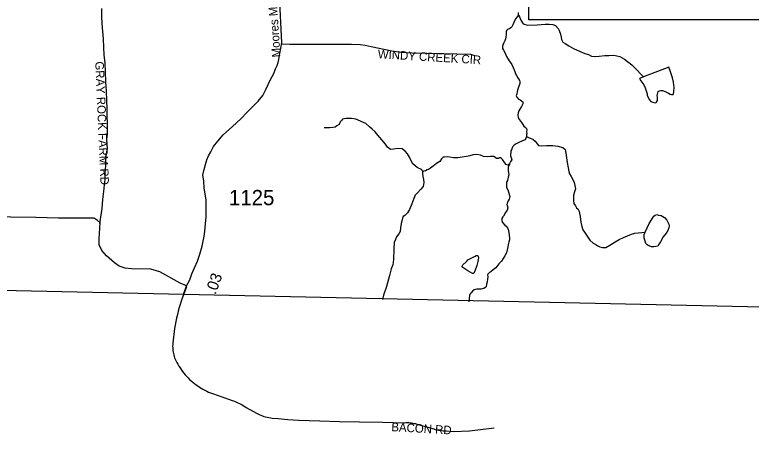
# Model space of a CAD drawing. Extents: x 1950930 to 2061844, y 904556 to 1017002.
# Drawn here: x 2005881 to 2014073, y 904607 to 909278 of the extents above; entities that cross this region are included whole.
import ezdxf

# ---------------------------------------------------------------- set-up
doc = ezdxf.new("R2010")
doc.units = 0
for name, color, linetype in [('Exist Boundary Political CountyLine', 7, 'Continuous'), ('Exist Hydrographic Creek Single Shore', 7, 'Continuous'), ('Exist Hydrographic Misc Water Feature', 7, 'Continuous'), ('Exist Road Non-System Type 51', 7, 'Continuous'), ('Exist Road Non-System Type 51 Label', 7, 'Continuous'), ('Exist Road Primary US Structure Standard Bridge CELL', 7, 'Continuous'), ('Exist Road Primary US Structure Standard Bridge Number Label', 7, 'Continuous'), ('Exist Road Secondary Type 51 Attributed', 7, 'Continuous'), ('Exist Road Secondary Type 51 Label', 7, 'Continuous'), ('Exist Road Secondary Type 51 Number Label', 7, 'Continuous')]:
    doc.layers.add(name, color=color, linetype=linetype)

msp = doc.modelspace()

# ---------------------------------------------------------------- linework, layer by layer
at = {"layer": 'Exist Boundary Political CountyLine'}
msp.add_lwpolyline([(2014538, 906012.8), (1997082.5, 906396.5), (1993199.8, 906445.3), (1978988.5, 906730.2), (1974332.2, 906819.9), (1966688.7, 906863.1), (1954666.9, 907077.7)], dxfattribs=at)
at = {"layer": 'Exist Hydrographic Creek Single Shore'}
for points in [[(2011485.3, 909274.6), (2011485.3, 909302.6)], [(2011485.3, 909274.6), (2011469.3, 909254.5), (2011449.2, 909230.5), (2011433.4, 909190.6), (2011421.2, 909164.5), (2011411.4, 909142.5), (2011399.3, 909130.5), (2011375.3, 909118.6), (2011363.4, 909114.4), (2011355.4, 909106.6), (2011347.4, 909094.6), (2011347.4, 909086.6), (2011345.4, 909056.6), (2011343.4, 909028.4), (2011339.4, 909008.5), (2011331.3, 908986.5), (2011319.5, 908966.5), (2011311.5, 908944.5), (2011307.4, 908920.6), (2011307.6, 908900.6), (2011315.6, 908882.6), (2011335.5, 908848.6), (2011351.6, 908812.4), (2011381.5, 908762.6), (2011409.6, 908724.6), (2011425.6, 908688.5), (2011441.6, 908646.5), (2011449.6, 908618.6), (2011461.7, 908602.5), (2011477.7, 908574.6), (2011485.6, 908562.6), (2011493.7, 908546.7), (2011497.8, 908530.6), (2011497.8, 908510.6), (2011485.7, 908470.6), (2011473.7, 908438.6), (2011469.9, 908418.5), (2011463.9, 908398.6), (2011459.8, 908374.5), (2011463.8, 908358.6), (2011483.8, 908338.6), (2011503.8, 908328.6), (2011515.8, 908320.6), (2011519.9, 908314.7), (2011531.8, 908306.6), (2011533.8, 908298.6), (2011532, 908286.6), (2011515.9, 908254.5), (2011499.9, 908224.7), (2011485.9, 908206.5), (2011479.9, 908186.7), (2011476, 908162.5), (2011480, 908134.7), (2011495.9, 908108.7), (2011516.1, 908078.7), (2011532, 908054.6), (2011544, 908038.7), (2011558, 908026.6), (2011574.1, 908010.7), (2011578.1, 907990.6), (2011574, 907978.7), (2011578.1, 907954.6), (2011574.1, 907942.7), (2011572.1, 907922.7)], [(2011485.3, 909274.6), (2011493.3, 909254.6), (2011509.3, 909216.7), (2011537.3, 909174.7), (2011585.2, 909162.7), (2011693.3, 909166.7), (2011781.3, 909172.8), (2011825.3, 909172.7), (2011865.4, 909168.9), (2011897.4, 909158.9), (2011925.3, 909124.9), (2011935.4, 909100.9), (2011951.4, 909060.9), (2011959.3, 909028.9), (2011963.4, 909000.9), (2011975.3, 908971), (2012003.5, 908956.8), (2012043.4, 908933), (2012095.5, 908900.9), (2012171.5, 908868.9), (2012223.4, 908847.1), (2012263.5, 908833), (2012295.6, 908815.2), (2012335.5, 908811.2), (2012379.6, 908815.2), (2012443.6, 908823.1), (2012487.4, 908825.2), (2012543.5, 908827.3), (2012611.4, 908813.3), (2012663.6, 908781.4), (2012743.5, 908719.3), (2012799.6, 908665.4), (2012845.6, 908617.4), (2012873.6, 908587.4)], [(2010424.4, 907531.9), (2010406.3, 907555.9), (2010358.3, 907575.9), (2010310.3, 907615.9), (2010286.4, 907658), (2010270.3, 907691.9), (2010250.3, 907729.9), (2010224.2, 907757.9), (2010188.2, 907783.8), (2010140.3, 907789.8), (2010092.3, 907779.8), (2010060.2, 907777.6), (2010028.3, 907801.7), (2010004.2, 907837.6), (2009964.2, 907885.6), (2009918.1, 907937.6), (2009888.1, 907975.6), (2009856, 908003.7), (2009828.1, 908027.7), (2009784.1, 908067.6), (2009676.1, 908115.4), (2009628.1, 908123.4), (2009592.1, 908123.4), (2009568, 908123.4), (2009544, 908119.3), (2009528.1, 908115.5), (2009516, 908101.3), (2009500.1, 908085.4), (2009488.1, 908057.3), (2009464.1, 908041.4), (2009444, 908025.4), (2009420.1, 908021.3), (2009384, 908017.2), (2009348, 908017.4), (2009324, 908017.3)], [(2011572.1, 907922.7), (2011566, 907902.6), (2011558.1, 907886.6), (2011530.1, 907874.6), (2011486, 907854.7), (2011458.1, 907838.7), (2011436, 907826.5), (2011422.1, 907810.6), (2011414.2, 907796.5), (2011406.1, 907772.5), (2011398.1, 907762.7), (2011398.2, 907744.7), (2011394.1, 907724.5), (2011394.2, 907708.5), (2011398.3, 907694.7), (2011406.2, 907676.5), (2011406.3, 907672.5), (2011408.2, 907660.6), (2011396.3, 907644.5), (2011388.4, 907628.6), (2011384.2, 907612.5)], [(2011572.1, 907922.7), (2011602.2, 907908.7), (2011642, 907890.7), (2011670.2, 907870.7), (2011690.2, 907840.7), (2011706.2, 907822.7), (2011738.1, 907818.9), (2011794.2, 907820.7), (2011866.2, 907820.8), (2011922.1, 907812.9), (2011978.2, 907798.9), (2012002.1, 907777), (2012010.1, 907736.9), (2012018.2, 907684.9), (2012024.2, 907632.9), (2012036.3, 907572.9), (2012044.3, 907532.9), (2012052.3, 907504.9), (2012068.3, 907475), (2012084.4, 907449.1), (2012104.4, 907409.1), (2012112.3, 907377.1), (2012116.4, 907341), (2012108.4, 907304.9), (2012096.5, 907269), (2012094.4, 907209), (2012098.6, 907176.9), (2012118.6, 907149.1), (2012130.6, 907129.1), (2012142.5, 907117), (2012158.5, 907087.1), (2012170.6, 907033), (2012178.7, 906967), (2012186.7, 906919.1), (2012198.7, 906883), (2012216.8, 906855), (2012248.7, 906813.2), (2012276.8, 906767.2), (2012312.7, 906735.2), (2012344.8, 906721.2), (2012364.8, 906703.1), (2012388.9, 906695.3), (2012418.7, 906687.2), (2012436.9, 906685.3), (2012454.7, 906687.3), (2012500.8, 906711.3), (2012560.8, 906749.3), (2012604.7, 906773.4), (2012652.6, 906797.4), (2012696.7, 906817.3), (2012740.6, 906833.4), (2012778.7, 906845.5), (2012894.7, 906855.5)], [(2011384.2, 907612.5), (2011364.3, 907604.5), (2011348.3, 907608.5), (2011332.3, 907628.6), (2011304.3, 907666.6), (2011294.3, 907676.6), (2011282.3, 907684.4), (2011274.3, 907684.4), (2011262.3, 907676.5), (2011252.3, 907676.5), (2011240.3, 907676.5), (2011210.2, 907698.5), (2011174.2, 907700.5), (2011134.3, 907696.5), (2011094.2, 907700.3), (2011062.2, 907712.4), (2011022.2, 907720.4), (2010978.1, 907718.3), (2010942.3, 907708.3), (2010904.3, 907698.2), (2010856.3, 907690.2), (2010808.2, 907686.2), (2010760.2, 907686.2), (2010720.3, 907690.2), (2010696.2, 907694.1), (2010660.3, 907690.1), (2010644.3, 907690.2), (2010628.3, 907672.1), (2010608.3, 907644.1), (2010572.2, 907620.1), (2010536.3, 907592), (2010504.4, 907568), (2010482.3, 907556.1), (2010468.4, 907550), (2010448.4, 907540), (2010432.3, 907535.9), (2010424.4, 907531.9)], [(2011384.2, 907612.5), (2011368.4, 907580.6), (2011370.2, 907544.6), (2011376.4, 907496.5), (2011368.5, 907468.6), (2011360.3, 907432.6), (2011352.3, 907412.5), (2011352.4, 907388.5), (2011350.3, 907356.6), (2011368.5, 907316.6), (2011384.5, 907264.7), (2011386.4, 907252.6), (2011378.4, 907224.6), (2011370.6, 907204.5), (2011362.5, 907188.5), (2011358.5, 907180.6), (2011354.6, 907164.7), (2011358.5, 907152.6), (2011366.6, 907128.6), (2011358.7, 907100.6), (2011340.6, 907076.5), (2011318.5, 907036.6), (2011310.7, 907026.5), (2011298.6, 907010.6), (2011298.7, 906986.6), (2011306.6, 906962.6), (2011330.7, 906936.5), (2011348.6, 906924.5), (2011356.7, 906908.6), (2011364.7, 906896.6), (2011372.7, 906876.6), (2011376.7, 906848.5), (2011380.8, 906824.6), (2011384.8, 906788.6), (2011384.7, 906772.6), (2011376.8, 906748.5), (2011372.9, 906732.6), (2011360.9, 906676.6), (2011348.9, 906628.5), (2011333, 906592.6), (2011295, 906534.6), (2011267, 906504.5), (2011231, 906460.5), (2011203, 906438.4), (2011176.9, 906416.4), (2011163, 906408.5), (2011151.1, 906396.5), (2011142.9, 906388.5), (2011139, 906380.3), (2011143, 906360.5), (2011139, 906332.5), (2011135, 906304.4), (2011127, 906276.4), (2011123.1, 906248.4), (2011115.1, 906242.4), (2011097, 906228.4), (2011067.1, 906222.4), (2011019.1, 906220.4), (2010991.1, 906214.4), (2010973.2, 906198.3), (2010957.1, 906182.3), (2010947.2, 906170.3), (2010939.2, 906150.2), (2010935.1, 906118.3), (2010932.4, 906082.1)], [(2010424.4, 907531.9), (2010416.3, 907528.1), (2010416.3, 907508.1), (2010420.4, 907476), (2010426.4, 907444), (2010430.4, 907407.9), (2010422.5, 907363.9), (2010396.6, 907336), (2010356.4, 907291.8), (2010336.5, 907267.8), (2010320.6, 907232), (2010296.6, 907173.9), (2010272.6, 907107.9), (2010248.7, 907073.8), (2010220.7, 907041.8), (2010200.6, 907029.8), (2010192.7, 907013.8), (2010186.7, 906977.9), (2010178.8, 906951.8), (2010170.8, 906903.8), (2010166.8, 906863.9), (2010154.8, 906837.9), (2010128.8, 906805.8), (2010114.9, 906773.7), (2010102.8, 906741.8), (2010099, 906669.8), (2010093, 906553.7), (2010084.9, 906493.7), (2010069, 906447.8), (2010049.1, 906373.8), (2010015.2, 906253.7), (2009983.1, 906155.7), (2009970.6, 906108.1)]]:
    msp.add_lwpolyline(points, dxfattribs=at)
at = {"layer": 'Exist Hydrographic Misc Water Feature'}
for points in [[(2012873.6, 908587.4), (2012829.6, 908567.5), (2012845.6, 908541.4), (2012877.7, 908495.5), (2012893.6, 908463.6), (2012913.8, 908395.6), (2012915.7, 908381.5), (2012937.8, 908335.5), (2012957.7, 908311.4), (2012987.9, 908299.6), (2013011.8, 908297.5), (2013019.8, 908305.6), (2013029.8, 908323.6), (2013029.8, 908355.6), (2013027.7, 908379.6), (2013033.7, 908407.5), (2013037.6, 908423.6), (2013053.8, 908431.7), (2013065.7, 908435.6), (2013085.7, 908435.6), (2013113.8, 908421.6), (2013153.6, 908403.6), (2013169.8, 908391.7), (2013185.7, 908387.8), (2013205.8, 908389.7), (2013209.7, 908397.7), (2013213.6, 908421.8), (2013213.8, 908467.6), (2013209.6, 908525.7), (2013197.6, 908573.8), (2013169.6, 908653.7), (2013155.5, 908695.6), (2012873.6, 908587.4)], [(2012894.7, 906855.5), (2012938.7, 906953.6), (2012990.6, 907033.5), (2013002.5, 907047.7), (2013022.6, 907053.7), (2013042.5, 907047.7), (2013070.6, 907041.7), (2013106.5, 907021.7), (2013134.7, 906989.7), (2013154.6, 906945.7), (2013158.6, 906925.6), (2013154.6, 906905.7), (2013146.7, 906873.7), (2013126.7, 906845.7), (2013092.6, 906803.6), (2013064.7, 906749.5), (2013048.8, 906725.7), (2013032.7, 906701.6), (2013012.8, 906697.6), (2012988.8, 906693.5), (2012964.8, 906693.6), (2012936.8, 906705.6), (2012926.7, 906709.6), (2012916.8, 906715.6), (2012900.7, 906729.5), (2012892.8, 906755.5), (2012882.7, 906789.5), (2012882.8, 906831.5), (2012894.7, 906855.5)], [(2011030.1, 906530.7), (2011022.1, 906484.6), (2011002.1, 906434.6), (2010994.1, 906414.6), (2010990.1, 906402.7), (2010978.1, 906396.7), (2010974.1, 906396.6), (2010922.1, 906424.7), (2010854.1, 906472.5), (2010866.1, 906492.7), (2010902, 906526.5), (2010908, 906534.6), (2010922.1, 906548.7), (2011001.9, 906590.7), (2011014.1, 906596.6), (2011030.1, 906596.7), (2011035.9, 906588.8), (2011038, 906572.7), (2011030.1, 906530.7)]]:
    msp.add_lwpolyline(points, dxfattribs=at)
at = {"layer": 'Exist Road Non-System Type 51'}
for points in [[(2006827.2, 906955), (2006852.8, 907120.5), (2006861.4, 907219.1), (2006869.9, 907309.1), (2006878.5, 907382), (2006887, 907442), (2006887, 907510.6), (2006895.6, 907600.6), (2006895.6, 907690.6), (2006912.8, 907789.1), (2006904.1, 907887.8), (2006912.8, 907952), (2006912.8, 908006.6), (2006912.8, 908070.9), (2006910.6, 908152.4), (2006908.5, 908229.5), (2006906.4, 908321.7), (2006899.9, 908427.8), (2006895.6, 908530.6), (2006891.4, 908642.1), (2006884.9, 908738.5), (2006876.4, 908830.6), (2006872, 908912.1), (2006867.8, 909008.5), (2006857, 909131.8), (2006850.6, 909245.3), (2006848.5, 909346)], [(2008844.8, 908952.4), (2008938.9, 908948.6), (2009124.6, 908948.4), (2009413.9, 908949.7), (2009628.1, 908948.6), (2009721.1, 908945.6), (2009779.8, 908937.4), (2009845.2, 908923.3), (2010074, 908876.5), (2010174, 908861.3), (2010300.5, 908854.4), (2010463.2, 908851.5), (2010654.4, 908847), (2010799.4, 908843), (2010949.2, 908838.4), (2010994.4, 908825.3)], [(2007791.5, 906248), (2007738.8, 906112.2), (2007713.6, 906029.7), (2007709.6, 906016.5), (2007699.8, 905978.2), (2007690.4, 905939.6), (2007681.6, 905901), (2007673.4, 905862.2), (2007665.8, 905823.2), (2007658.6, 905784.2), (2007639.2, 905619.7), (2007637.9, 905603.3), (2007637.2, 905586.9), (2007637.5, 905570.5), (2007638.4, 905554.2), (2007640, 905537.9), (2007642.4, 905521.6), (2007645.5, 905505.5), (2007649.2, 905489.6), (2007653.9, 905473.9), (2007659.1, 905458.3), (2007665.1, 905443.1), (2007671.8, 905428.1), (2007682.8, 905407), (2007694.2, 905386.2), (2007706.6, 905365.8), (2007719.5, 905345.7), (2007733, 905326.1), (2007747.1, 905306.9), (2007761.8, 905288.1), (2007777.1, 905269.8), (2007792.9, 905252), (2007809.2, 905234.7), (2007826.1, 905217.9), (2007843.5, 905201.6), (2007860.9, 905186.4), (2007878.8, 905171.7), (2007897.1, 905157.7), (2007915.8, 905144.2), (2007935, 905131.3), (2007954.6, 905119.1), (2007974.6, 905107.5), (2007994.9, 905096.5), (2008015.6, 905086.2), (2008036.6, 905076.6), (2008057.9, 905067.7), (2008079.5, 905059.4), (2008270.5, 904993.3), (2008299.2, 904983.7), (2008315.8, 904977.8), (2008331.8, 904971.5), (2008347.8, 904964.8), (2008363.6, 904957.5), (2008379.1, 904949.8), (2008394.5, 904941.7), (2008409.5, 904933.1), (2008424.2, 904924), (2008438.9, 904914.5), (2008453.1, 904904.6), (2008568.5, 904843.3), (2008584.8, 904834.4), (2008601.2, 904826.1), (2008618.2, 904818.6), (2008635.5, 904811.8), (2008653, 904805.7), (2008670.8, 904800.3), (2008688.8, 904795.7), (2008706.8, 904791.9), (2008725.1, 904788.8), (2008743.5, 904786.5), (2008810.8, 904780.9), (2008918, 904771.4), (2009038.8, 904765.5), (2009275.6, 904754.6), (2009491.2, 904749), (2009716.5, 904743.7), (2009971.2, 904740.7), (2010216.9, 904735.6), (2010232.1, 904736.4), (2010247.4, 904736.7), (2010262.8, 904736.3), (2010277.9, 904735.3), (2010293.1, 904733.6), (2010308.2, 904731.3), (2010323.2, 904728.4), (2010338.1, 904724.9), (2010352.8, 904720.7), (2010367.2, 904716), (2010541.8, 904665.6), (2010558.8, 904661.1), (2010575.9, 904657.1), (2010593.1, 904653.6), (2010610.5, 904650.6), (2010627.9, 904648.2), (2010645.4, 904646.3), (2010662.9, 904645), (2010680.5, 904644.2), (2010758.2, 904638.3), (2010937.8, 904643.1), (2011211.8, 904678.4)]]:
    msp.add_lwpolyline(points, dxfattribs=at)
at = {"layer": 'Exist Road Primary US Structure Standard Bridge Number Label'}
msp.add_lwpolyline([(2011599.3, 910751), (2014175.8, 910751), (2014175.8, 909221.8), (2011599.3, 909221.8)], close=True, dxfattribs=at)
at = {"layer": 'Exist Road Secondary Type 51 Attributed'}
msp.add_line((2007756.7, 906161.9), (2007792, 906260.4), dxfattribs=at)
for points in [[(2007792, 906260.4), (2007826.6, 906325.5), (2007851.3, 906391.6), (2007879.3, 906460.9), (2007914, 906535.1), (2007940.3, 906611), (2007966.3, 906702.2), (2007992.7, 906832.5), (2008010, 907028.1), (2008010, 907113.9), (2008011.6, 907170), (2008008.3, 907216.2), (2007987.7, 907345.7), (2007982.8, 907428.2), (2007974.6, 907490.9), (2007987.7, 907555.3), (2008004.2, 907609.7), (2008019.1, 907660.9), (2008035.6, 907705.4), (2008061.9, 907750), (2008092.4, 907811.8), (2008138.6, 907869.6), (2008197.9, 907940.5), (2008303.5, 908034.6), (2008394.1, 908118.7), (2008465, 908193), (2008517.8, 908244.1), (2008589.5, 908314.3), (2008640.6, 908377), (2008673.6, 908444.6), (2008700, 908502.4), (2008726.3, 908555.2), (2008763.4, 908622), (2008779.9, 908674.8), (2008798, 908712.8), (2008811.2, 908744.1), (2008817.8, 908780.4), (2008828.5, 908847.2), (2008853.3, 908964.4), (2008826.1, 909494.9)], [(2007792, 906260.4), (2007719.7, 906290.7), (2007493.1, 906413.4), (2007394.2, 906444.8), (2007179.8, 906448), (2007108.7, 906457.8), (2007041.5, 906479.6), (2006989.8, 906514.5), (2006902.4, 906592), (2006848, 906651.4), (2006820.3, 906716.6), (2006818.3, 906781.8), (2006831.2, 906959.5), (2006797.6, 906991.1), (2006758.7, 907011.6), (2006608, 907012.9), (2006487.5, 907012.9), (2006367, 907012.9), (2006114.2, 907018.8), (2005274.1, 907030.5)]]:
    msp.add_lwpolyline(points, dxfattribs=at)

# ---------------------------------------------------------------- texts
at = {"layer": 'Exist Road Non-System Type 51 Label'}
for s, rotation, p in [('  WINDY CREEK CIR', 356.63198, (2009846.5, 908798)), ('  GRAY ROCK FARM RD', 272.47005, (2006772.6, 908826.4)), ('  BACON RD', 356.79132, (2009997.4, 904646))]:
    msp.add_text(s, height=95, rotation=rotation, dxfattribs=at).set_placement(p)
at = {"layer": 'Exist Road Primary US Structure Standard Bridge CELL'}
msp.add_text('.03', height=125, rotation=70.30958, dxfattribs=at).set_placement((2008114, 906154.8))
at = {"layer": 'Exist Road Secondary Type 51 Label'}
msp.add_text('Moores Mill Rd.', height=95, rotation=93.85391, dxfattribs=at).set_placement((2008837.6, 908806.3))
at = {"layer": 'Exist Road Secondary Type 51 Number Label'}
msp.add_text('1125', height=170, dxfattribs=at).set_placement((2008263.1, 907157))

doc.saveas('drawing.dxf')
